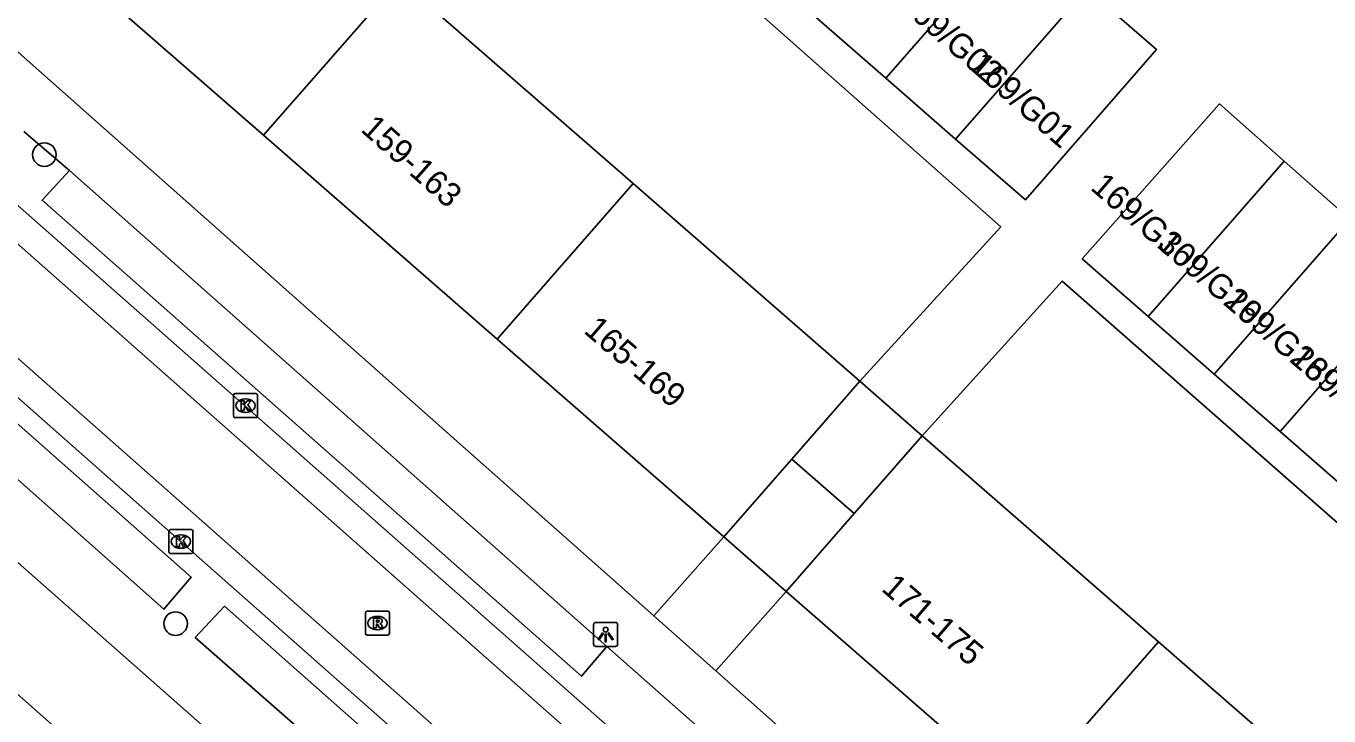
# Model space of a CAD drawing. Extents: x 162074 to 163034, y 381824 to 382557.
# Drawn here: x 162697.9 to 162751.9, y 382118.7 to 382147.3 of the extents above; entities that cross this region are included whole.
import ezdxf

# ---------------------------------------------------------------- set-up
doc = ezdxf.new("R2010")
doc.units = 0
for name, color, linetype in [('IMGEO_Boom', 7, 'Continuous'), ('IMGEO_Fietspad_gesloten', 7, 'Continuous'), ('IMGEO_Kolk', 7, 'Continuous'), ('IMGEO_Lichtpunt', 7, 'Continuous'), ('IMGEO_Pand', 7, 'Continuous'), ('IMGEO_Pand_nummerreeks', 7, 'Continuous'), ('IMGEO_Pand_overbouw', 7, 'Continuous'), ('IMGEO_Rijbaan_lokaal_open', 7, 'Continuous'), ('IMGEO_Rioolput', 7, 'Continuous'), ('IMGEO_Voetpad_open', 7, 'Continuous')]:
    doc.layers.add(name, color=color, linetype=linetype)

msp = doc.modelspace()

# ---------------------------------------------------------------- linework, layer by layer
at = {"layer": 'IMGEO_Boom'}
for centre in [(162698.688, 382141.965), (162704.127, 382122.518)]:
    msp.add_circle(centre, 0.489, dxfattribs=at)
at = {"layer": 'IMGEO_Fietspad_gesloten'}
for points in [[(162763.539, 382073.588), (162655.805, 382168.834)], [(162759.231, 382085.439), (162681.455, 382154.112)]]:
    msp.add_lwpolyline(points, dxfattribs=at)
at = {"layer": 'IMGEO_Kolk'}
for p, q in [((162706.524, 382131.132), (162706.524, 382131.984)), ((162706.599, 382132.058), (162707.451, 382132.058)), ((162707.525, 382131.984), (162707.525, 382131.132)), ((162707.012, 382131.838), (162707.037, 382131.838)), ((162707.451, 382131.058), (162706.599, 382131.058)), ((162707.035, 382131.278), (162707.01, 382131.278)), ((162703.848, 382125.495), (162703.848, 382126.347)), ((162703.923, 382126.421), (162704.775, 382126.421)), ((162704.336, 382126.201), (162704.361, 382126.201)), ((162704.849, 382126.347), (162704.849, 382125.495)), ((162704.359, 382125.641), (162704.334, 382125.641)), ((162704.775, 382125.421), (162703.923, 382125.421))]:
    msp.add_line(p, q, dxfattribs=at)
for points in [[(162706.524, 382131.132), (162706.524, 382131.984)], [(162706.599, 382132.058), (162707.451, 382132.058)], [(162707.525, 382131.984), (162707.525, 382131.132)], [(162706.845, 382131.758), (162706.968, 382131.758), (162706.968, 382131.607), (162707.098, 382131.758), (162707.262, 382131.758), (162707.116, 382131.607), (162707.269, 382131.358), (162707.117, 382131.358), (162707.032, 382131.522), (162706.968, 382131.455), (162706.968, 382131.358), (162706.845, 382131.358), (162706.845, 382131.758)], [(162707.451, 382131.058), (162706.599, 382131.058)], [(162703.848, 382125.495), (162703.848, 382126.347)], [(162703.923, 382126.421), (162704.775, 382126.421)], [(162704.169, 382126.121), (162704.292, 382126.121), (162704.292, 382125.97), (162704.422, 382126.121), (162704.586, 382126.121), (162704.44, 382125.97), (162704.593, 382125.721), (162704.441, 382125.721), (162704.356, 382125.885), (162704.292, 382125.818), (162704.292, 382125.721), (162704.169, 382125.721), (162704.169, 382126.121)], [(162704.849, 382126.347), (162704.849, 382125.495)], [(162704.775, 382125.421), (162703.923, 382125.421)]]:
    msp.add_lwpolyline(points, dxfattribs=at)
for centre, start, end in [((162706.601, 382131.982), 91.552, 178.448), ((162706.601, 382131.982), 91.552, 178.448), ((162707.449, 382131.982), 1.552, 88.448), ((162707.449, 382131.982), 1.552, 88.448), ((162706.601, 382131.134), 181.552, 268.448), ((162706.601, 382131.134), 181.552, 268.448), ((162707.449, 382131.134), 271.552, 358.448), ((162707.449, 382131.134), 271.552, 358.448), ((162703.925, 382126.345), 91.552, 178.448), ((162703.925, 382126.345), 91.552, 178.448), ((162704.773, 382126.345), 1.552, 88.448), ((162704.773, 382126.345), 1.552, 88.448), ((162703.925, 382125.497), 181.552, 268.448), ((162703.925, 382125.497), 181.552, 268.448), ((162704.773, 382125.497), 271.552, 358.448), ((162704.773, 382125.497), 271.552, 358.448)]:
    msp.add_arc(centre, 0.0765, start, end, dxfattribs=at)
for centre, major_axis, ratio, start_param, end_param in [((162707.011, 382131.558), (-0.387, 0.002), 0.722429, 4.712389, 7.853982), ((162707.036, 382131.558), (-0.39, 0.002), 0.717154, 1.570796, 4.712389), ((162704.335, 382125.921), (-0.387, 0.002), 0.722429, 4.712389, 7.853982), ((162704.36, 382125.921), (-0.39, 0.002), 0.717154, 1.570796, 4.712389)]:
    msp.add_ellipse(centre, major_axis=major_axis, ratio=ratio, start_param=start_param, end_param=end_param, dxfattribs=at)
at = {"layer": 'IMGEO_Lichtpunt'}
for p, q in [((162721.456, 382122.47), (162721.456, 382121.663)), ((162721.456, 382122.47), (162721.456, 382121.663)), ((162722.358, 382122.565), (162721.55, 382122.565)), ((162722.358, 382122.565), (162721.55, 382122.565)), ((162722.452, 382121.663), (162722.452, 382122.47)), ((162722.452, 382121.663), (162722.452, 382122.47)), ((162721.55, 382121.569), (162722.358, 382121.569)), ((162721.55, 382121.569), (162722.358, 382121.569))]:
    msp.add_line(p, q, dxfattribs=at)
for points in [[(162721.83, 382122.134), (162721.869, 382122.106), (162721.681, 382121.844), (162721.643, 382121.871), (162721.83, 382122.134)], [(162721.932, 382122.086), (162721.979, 382122.086), (162721.979, 382121.764), (162721.932, 382121.764), (162721.932, 382122.086)], [(162722.042, 382122.106), (162722.08, 382122.133), (162722.267, 382121.871), (162722.228, 382121.843), (162722.042, 382122.106)]]:
    msp.add_lwpolyline(points, dxfattribs=at)
msp.add_circle((162721.955, 382122.268), 0.0994, dxfattribs=at)
for centre, start, end in [((162721.55, 382122.47), 90, 180), ((162721.55, 382122.47), 90, 180), ((162722.358, 382122.47), 0, 90), ((162722.358, 382122.47), 0, 90), ((162721.55, 382121.663), 180, 270), ((162721.55, 382121.663), 180, 270), ((162722.358, 382121.663), 270, 0), ((162722.358, 382121.663), 270, 360)]:
    msp.add_arc(centre, 0.0946, start, end, dxfattribs=at)
at = {"layer": 'IMGEO_Pand'}
for points in [[(162707.777, 382142.766), (162698.042, 382151.265)], [(162739.013, 382151.365), (162733.574, 382145.135)], [(162713.411, 382149.22), (162707.777, 382142.766)], [(162713.411, 382149.22), (162723.096, 382140.764)], [(162741.902, 382148.842), (162744.792, 382146.319), (162739.353, 382140.089), (162736.463, 382142.612)], [(162741.902, 382148.842), (162736.463, 382142.612)], [(162733.574, 382145.135), (162730.684, 382147.658)], [(162736.463, 382142.612), (162733.574, 382145.135)], [(162744.448, 382135.253), (162741.713, 382137.641), (162747.395, 382144.067), (162750.076, 382141.699)], [(162717.462, 382134.31), (162707.777, 382142.766)], [(162744.448, 382135.253), (162750.076, 382141.699)], [(162750.076, 382141.699), (162752.797, 382139.295)], [(162717.462, 382134.31), (162723.096, 382140.764)], [(162723.096, 382140.764), (162732.487, 382132.565)], [(162747.183, 382132.865), (162752.797, 382139.295)], [(162755.518, 382136.892), (162749.918, 382130.478)], [(162747.183, 382132.865), (162744.448, 382135.253)], [(162726.853, 382126.112), (162717.462, 382134.31)], [(162732.487, 382132.565), (162729.671, 382129.34), (162726.853, 382126.112)], [(162749.918, 382130.478), (162747.183, 382132.865)], [(162752.653, 382128.09), (162749.918, 382130.478)], [(162729.443, 382123.851), (162732.261, 382127.079), (162735.077, 382130.304)], [(162735.077, 382130.304), (162744.864, 382121.759)], [(162690.858, 382125.541), (162699.498, 382117.893)], [(162739.23, 382115.306), (162729.443, 382123.851)], [(162739.23, 382115.306), (162744.864, 382121.759)], [(162744.864, 382121.759), (162754.191, 382113.616)]]:
    msp.add_lwpolyline(points, dxfattribs=at)
at = {"layer": 'IMGEO_Pand_overbouw'}
for points in [[(162732.261, 382127.079), (162735.077, 382130.304), (162732.487, 382132.565), (162729.671, 382129.34)], [(162726.853, 382126.112), (162729.443, 382123.851), (162732.261, 382127.079), (162729.671, 382129.34)]]:
    msp.add_lwpolyline(points, close=True, dxfattribs=at)
at = {"layer": 'IMGEO_Rijbaan_lokaal_open'}
for points in [[(162658.953, 382172.402), (162758.158, 382084.712)], [(162764.162, 382074.674), (162656.604, 382169.748)]]:
    msp.add_lwpolyline(points, dxfattribs=at)
at = {"layer": 'IMGEO_Rioolput'}
for p, q in [((162711.993, 382122.113), (162711.993, 382122.965)), ((162712.068, 382123.039), (162712.92, 382123.039)), ((162712.481, 382122.819), (162712.506, 382122.819)), ((162712.994, 382122.965), (162712.994, 382122.113)), ((162712.504, 382122.259), (162712.479, 382122.259)), ((162712.92, 382122.039), (162712.068, 382122.039))]:
    msp.add_line(p, q, dxfattribs=at)
for points in [[(162711.993, 382122.113), (162711.993, 382122.965)], [(162712.068, 382123.039), (162712.92, 382123.039)], [(162712.994, 382122.965), (162712.994, 382122.113)], [(162712.582, 382122.737), (162712.33, 382122.739), (162712.33, 382122.339)], [(162712.33, 382122.339), (162712.454, 382122.339), (162712.454, 382122.501), (162712.465, 382122.501)], [(162712.508, 382122.658), (162712.454, 382122.658), (162712.454, 382122.577)], [(162712.454, 382122.577), (162712.506, 382122.577)], [(162712.512, 382122.472), (162712.583, 382122.339), (162712.723, 382122.339), (162712.658, 382122.465)], [(162712.92, 382122.039), (162712.068, 382122.039)]]:
    msp.add_lwpolyline(points, dxfattribs=at)
for centre, radius, start, end in [((162712.07, 382122.963), 0.0765, 91.552, 178.448), ((162712.07, 382122.963), 0.0765, 91.552, 178.448), ((162712.918, 382122.963), 0.0765, 1.552, 88.448), ((162712.918, 382122.963), 0.0765, 1.552, 88.448), ((162712.464, 382122.448), 0.0533, 26.0293, 88.6989), ((162712.49, 382122.766), 0.19, 274.7715, 282.9687), ((162712.514, 382122.562), 0.0964, 77.0061, 93.1865), ((162712.528, 382122.619), 0.0378, 276.6634, 79.6772), ((162712.581, 382122.627), 0.109, 350.3612, 89.416), ((162712.579, 382122.627), 0.112, 277.5842, 350.9817), ((162712.563, 382122.412), 0.108, 29.5134, 73.7905), ((162712.07, 382122.115), 0.0765, 181.552, 268.448), ((162712.07, 382122.115), 0.0765, 181.552, 268.448), ((162712.918, 382122.115), 0.0765, 271.552, 358.448), ((162712.918, 382122.115), 0.0765, 271.552, 358.448)]:
    msp.add_arc(centre, radius, start, end, dxfattribs=at)
for centre, major_axis, ratio, start_param, end_param in [((162712.48, 382122.539), (-0.387, 0.002), 0.722429, 4.712389, 7.853982), ((162712.505, 382122.539), (-0.39, 0.002), 0.717154, 1.570796, 4.712389)]:
    msp.add_ellipse(centre, major_axis=major_axis, ratio=ratio, start_param=start_param, end_param=end_param, dxfattribs=at)
at = {"layer": 'IMGEO_Voetpad_open'}
for points in [[(162732.487, 382132.565), (162738.329, 382138.967), (162701.018, 382172.005), (162701.787, 382172.886)], [(162723.945, 382122.835), (162686.857, 382155.753), (162687.031, 382155.952)], [(162677.984, 382145.9), (162679.08, 382147.146), (162704.776, 382124.439), (162703.642, 382123.116), (162677.984, 382145.9)], [(162674.032, 382145.847), (162749.277, 382079.405)], [(162699.73, 382141.305), (162697.842, 382142.924)], [(162722.006, 382121.575), (162720.949, 382120.336), (162698.593, 382140.07), (162699.73, 382141.305)], [(162699.73, 382141.305), (162722.006, 382121.575)], [(162781.755, 382089.551), (162787.326, 382095.933), (162740.883, 382136.724), (162735.077, 382130.304)], [(162723.945, 382122.835), (162726.853, 382126.112)], [(162726.516, 382120.553), (162729.443, 382123.851)], [(162715.758, 382112.448), (162704.941, 382121.935), (162706.154, 382123.239), (162733.264, 382099.263), (162732.114, 382098.044), (162717.053, 382111.312)], [(162726.516, 382120.553), (162723.945, 382122.835)], [(162727.885, 382116.378), (162722.006, 382121.575)], [(162773.886, 382080.538), (162773.293, 382080.753), (162760.644, 382090.959), (162754.178, 382096.002), (162726.516, 382120.553)]]:
    msp.add_lwpolyline(points, dxfattribs=at)

# ---------------------------------------------------------------- texts
at = {"layer": 'IMGEO_Pand_nummerreeks'}
for s, rotation, p in [('169/G02', 318.694, (162734.015, 382148.17)), ('169/G01', 318.694, (162736.985, 382145.56)), ('159-163', 318.42, (162711.757, 382142.96)), ('169/G30', 319.1849, (162742.006, 382140.545)), ('169/G29', 319.1849, (162744.747, 382138.178)), ('169/G28', 319.1849, (162747.496, 382135.804)), ('165-169', 319.2913, (162721.002, 382134.607)), ('169/G27', 319.1849, (162750.239, 382133.435)), ('171-175', 319.3315, (162733.34, 382123.909))]:
    msp.add_text(s, height=1, rotation=rotation, dxfattribs=at).set_placement(p)

doc.saveas('drawing.dxf')
